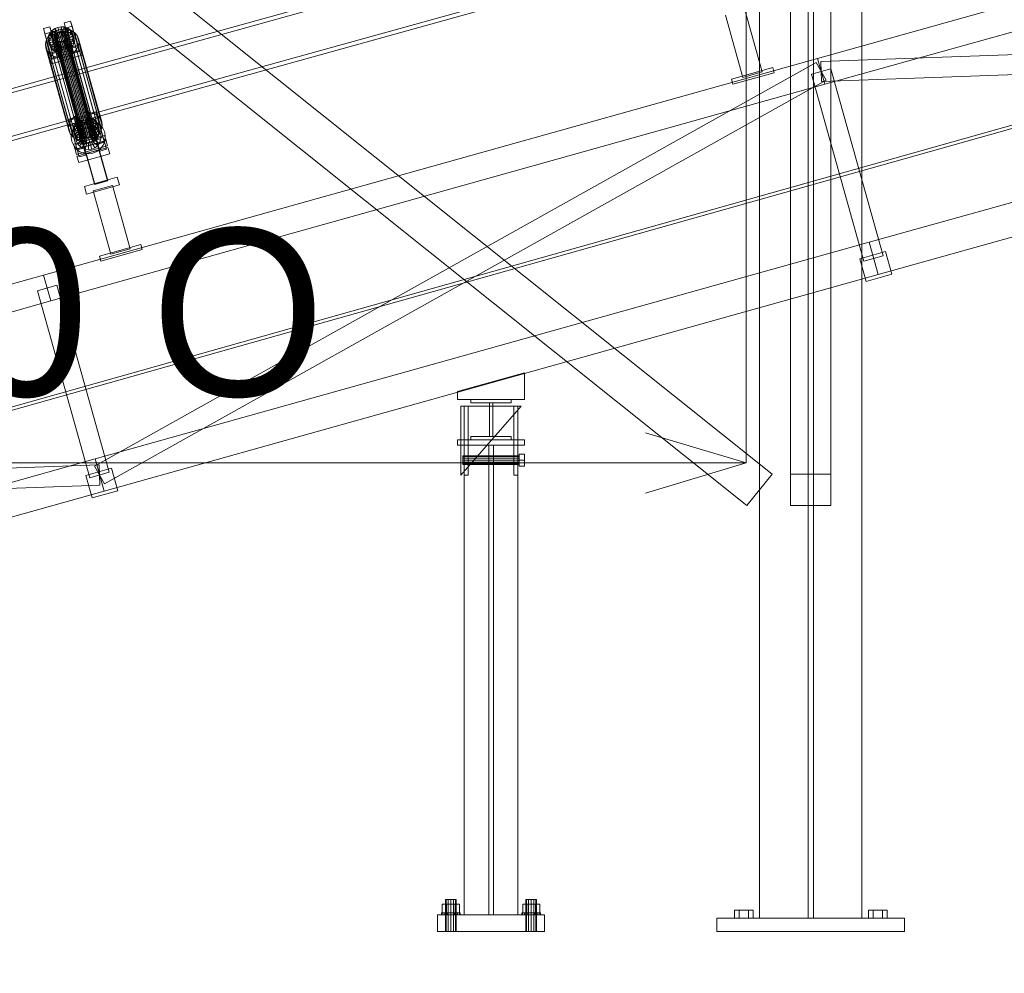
# Model space of a CAD drawing. Header units: millimetres. Extents: x -1970 to 61924, y -58230 to 6847.
# Tile 444 of 656: x 3715 to 5185, y -62 to 1362. Entities that reach past the tile are written whole.
import ezdxf

# ---------------------------------------------------------------- set-up
doc = ezdxf.new("R2010")
doc.units = ezdxf.units.MM
for name, color, linetype, lineweight in [('COTAS_O', 1, 'Continuous', 0), ('COTAS_P', 1, 'Continuous', 0), ('lateral_C01', 7, 'Continuous', 0), ('lateral_tolva', 7, 'Continuous', 0)]:
    doc.layers.add(name, color=color, linetype=linetype, lineweight=lineweight)
doc.dimstyles.new('R19_100', dxfattribs={"dimtxt": 250, "dimasz": 150, "dimexe": 150, "dimexo": 80, "dimgap": 100, "dimtad": 1, "dimtih": 1, "dimtoh": 1, "dimdsep": 46, "dimcen": 0.09, "dimadec": 0, "dimazin": 0, "dimtfac": 1, "dimtdec": 4, "dimtofl": 0, "dimtmove": 0, "dimatfit": 3, "dimfxl": 1, "dimtolj": 1, "dimtzin": 0, "dimarcsym": 0})

# ---------------------------------------------------------------- blocks, each defined once
blk = doc.blocks.new('DIM_R26_1')
at = {"layer": 'COTAS_P'}
for p, q in [((807.3, 1106.7), (9950.7, 3666.7)), ((9950.7, 3666.7), (9794.1, 3669.6)), ((9950.7, 3666.7), (9818.4, 3582.9)), ((10193.4, 2800), (9950.7, 3666.7)), ((807.3, 1106.7), (939.7, 1190.4)), ((1050, 240), (807.3, 1106.7)), ((807.3, 1106.7), (963.9, 1103.8))]:
    blk.add_line(p, q, dxfattribs=at)
blk.add_text('9495 P', height=250, rotation=15.6414, dxfattribs=at).set_placement((5352.1, 2483))
blk = doc.blocks.new('DIM_R26_17')
at = {"layer": 'COTAS_O'}
for p, q in [((1349.2, 1600), (1349.2, 700)), ((4799.2, 1600), (4799.2, 700)), ((1349.2, 700), (1499.2, 745)), ((4799.2, 700), (4649.2, 745)), ((1349.2, 700), (4799.2, 700)), ((1349.2, 700), (1499.2, 655)), ((4799.2, 700), (4649.2, 655))]:
    blk.add_line(p, q, dxfattribs=at)
blk.add_text('3450 O', height=250, dxfattribs=at).set_placement((3074.2, 800))
blk = doc.blocks.new('DIM_R26_28')
at = {"layer": 'COTAS_P'}
for p, q in [((-850, 0), (-850, -2500)), ((61924.1, 0), (61924.1, -2500)), ((-850, -2500), (-700, -2455)), ((61924.1, -2500), (61774.1, -2455)), ((-850, -2500), (61924.1, -2500)), ((-850, -2500), (-700, -2545)), ((61924.1, -2500), (61774.1, -2545))]:
    blk.add_line(p, q, dxfattribs=at)
blk.add_text('62774.13 P', height=250, dxfattribs=at).set_placement((30537.1, -2400))

msp = doc.modelspace()

# ---------------------------------------------------------------- linework, layer by layer
at = {"layer": 'lateral_C01'}
for p, q in [((1103.221, 51.156), (10242.208, 2626.749)), ((1104.577, 46.344), (10243.564, 2621.936)), ((4905.916, 1304.018), (6061.478, 1627.557)), ((4916.701, 1265.499), (6072.263, 1589.038)), ((4734.419, 1546.12), (3790.259, 1283.507)), ((3791.867, 1277.726), (4736.026, 1540.34)), ((3808.703, 1217.195), (4752.863, 1479.808)), ((4754.471, 1474.028), (3810.311, 1211.415)), ((4768.336, 1368.872), (4794.366, 1275.901)), ((4823.255, 1283.989), (4797.225, 1376.96)), ((3781.114, 1357.254), (3790.744, 1359.95)), ((3783.266, 1349.518), (3781.114, 1357.254)), ((3781.114, 1357.254), (3791.747, 1319.4)), ((3790.744, 1359.95), (3792.896, 1352.214)), ((3801.377, 1322.096), (3790.744, 1359.95)), ((4982.757, 1029.572), (6138.318, 1353.111)), ((3750.3, 1348.627), (3759.929, 1351.323)), ((3752.451, 1340.89), (3750.3, 1348.627)), ((3750.3, 1348.627), (3760.932, 1310.772)), ((3762.081, 1343.586), (3752.451, 1340.89)), ((3763.084, 1303.036), (3752.451, 1340.89)), ((3756.956, 1336.078), (3761.127, 1340.679)), ((3757.008, 1334.527), (3757.821, 1338.653)), ((3757.821, 1338.653), (3759.857, 1342.57)), ((3767.268, 1337.045), (3757.821, 1338.653)), ((3757.821, 1338.653), (3759.665, 1332.022)), ((3759.857, 1342.57), (3762.977, 1346.013)), ((3768.232, 1338.9), (3759.857, 1342.57)), ((3759.857, 1342.57), (3761.701, 1335.939)), ((3759.929, 1351.323), (3762.081, 1343.586)), ((3770.562, 1313.468), (3759.929, 1351.323)), ((3761.127, 1340.679), (3766.464, 1344.332)), ((3761.127, 1340.679), (3795.71, 1216.345)), ((3764.822, 1339.381), (3761.701, 1335.939)), ((3762.081, 1343.586), (3772.714, 1305.732)), ((3762.977, 1346.013), (3766.97, 1348.745)), ((3769.711, 1340.531), (3762.977, 1346.013)), ((3762.977, 1346.013), (3764.822, 1339.381)), ((3768.814, 1342.114), (3764.822, 1339.381)), ((3764.822, 1339.381), (3771.555, 1333.9)), ((3766.464, 1344.332), (3772.603, 1346.787)), ((3766.464, 1344.332), (3801.047, 1219.997)), ((3766.576, 1336.196), (3766.961, 1338.15)), ((3766.961, 1338.15), (3767.925, 1340.006)), ((3766.961, 1338.15), (3807.077, 1193.922)), ((3766.97, 1348.745), (3771.562, 1350.581)), ((3771.602, 1341.825), (3766.97, 1348.745)), ((3766.97, 1348.745), (3768.814, 1342.114)), ((3768.232, 1338.9), (3767.268, 1337.045)), ((3767.925, 1340.006), (3769.403, 1341.636)), ((3767.925, 1340.006), (3808.041, 1195.777)), ((3769.711, 1340.531), (3768.232, 1338.9)), ((3770.077, 1332.269), (3768.232, 1338.9)), ((3773.406, 1343.95), (3768.814, 1342.114)), ((3768.814, 1342.114), (3773.446, 1335.194)), ((3769.403, 1341.636), (3771.294, 1342.93)), ((3769.403, 1341.636), (3809.519, 1197.408)), ((3771.602, 1341.825), (3769.711, 1340.531)), ((3771.555, 1333.9), (3769.711, 1340.531)), ((3771.294, 1342.93), (3773.469, 1343.8)), ((3771.294, 1342.93), (3811.411, 1198.702)), ((3771.562, 1350.581), (3776.44, 1351.397)), ((3773.777, 1342.695), (3771.562, 1350.581)), ((3771.562, 1350.581), (3773.406, 1343.95)), ((3773.777, 1342.695), (3771.602, 1341.825)), ((3773.446, 1335.194), (3771.602, 1341.825)), ((3772.603, 1346.787), (3779.125, 1347.877)), ((3772.603, 1346.787), (3807.186, 1222.452)), ((3778.285, 1344.766), (3773.406, 1343.95)), ((3773.406, 1343.95), (3775.621, 1336.064)), ((3773.469, 1343.8), (3775.78, 1344.186)), ((3773.469, 1343.8), (3813.586, 1199.572)), ((3776.088, 1343.081), (3773.777, 1342.695)), ((3775.621, 1336.064), (3773.777, 1342.695)), ((3775.78, 1344.186), (3778.07, 1344.063)), ((3775.78, 1344.186), (3815.897, 1199.958)), ((3776.088, 1343.081), (3776.44, 1351.397)), ((3778.377, 1342.957), (3776.088, 1343.081)), ((3777.932, 1336.45), (3776.088, 1343.081)), ((3776.44, 1351.397), (3781.274, 1351.135)), ((3776.44, 1351.397), (3778.285, 1344.766)), ((3778.285, 1344.766), (3777.932, 1336.45)), ((3778.07, 1344.063), (3780.182, 1343.437)), ((3778.07, 1344.063), (3818.186, 1199.834)), ((3783.118, 1344.504), (3778.285, 1344.766)), ((3778.377, 1342.957), (3781.274, 1351.135)), ((3780.489, 1342.332), (3778.377, 1342.957)), ((3780.222, 1336.326), (3778.377, 1342.957)), ((3779.125, 1347.877), (3785.587, 1347.528)), ((3779.125, 1347.877), (3813.708, 1223.542)), ((3780.182, 1343.437), (3781.972, 1342.353)), ((3780.182, 1343.437), (3820.298, 1199.209)), ((3783.118, 1344.504), (3780.222, 1336.326)), ((3780.489, 1342.332), (3785.732, 1349.815)), ((3782.279, 1341.248), (3780.489, 1342.332)), ((3782.333, 1335.701), (3780.489, 1342.332)), ((3781.274, 1351.135), (3785.732, 1349.815)), ((3781.274, 1351.135), (3783.118, 1344.504)), ((3781.972, 1342.353), (3783.318, 1340.883)), ((3781.972, 1342.353), (3822.088, 1198.125)), ((3782.279, 1341.248), (3789.511, 1347.526)), ((3783.626, 1339.778), (3782.279, 1341.248)), ((3784.124, 1334.617), (3782.279, 1341.248)), ((3787.576, 1343.184), (3782.333, 1335.701)), ((3787.576, 1343.184), (3783.118, 1344.504)), ((3792.896, 1352.214), (3783.266, 1349.518)), ((3793.899, 1311.664), (3783.266, 1349.518)), ((3783.318, 1340.883), (3784.13, 1339.129)), ((3783.318, 1340.883), (3823.435, 1196.655)), ((3783.626, 1339.778), (3792.354, 1344.424)), ((3784.437, 1338.024), (3783.626, 1339.778)), ((3785.47, 1333.147), (3783.626, 1339.778)), ((3791.356, 1340.895), (3784.124, 1334.617)), ((3784.13, 1339.129), (3784.35, 1337.209)), ((3824.246, 1194.901), (3784.13, 1339.129)), ((3794.067, 1340.72), (3784.437, 1338.024)), ((3784.437, 1338.024), (3786.282, 1331.393)), ((3784.658, 1336.104), (3784.437, 1338.024)), ((3794.198, 1337.793), (3785.47, 1333.147)), ((3785.587, 1347.528), (3791.547, 1345.763)), ((3785.587, 1347.528), (3820.17, 1223.193)), ((3785.732, 1349.815), (3789.511, 1347.526)), ((3785.732, 1349.815), (3787.576, 1343.184)), ((3791.356, 1340.895), (3787.576, 1343.184)), ((3789.511, 1347.526), (3792.354, 1344.424)), ((3789.511, 1347.526), (3791.356, 1340.895)), ((3794.198, 1337.793), (3791.356, 1340.895)), ((3791.547, 1345.763), (3796.599, 1342.702)), ((3791.547, 1345.763), (3826.13, 1221.428)), ((3792.354, 1344.424), (3794.067, 1340.72)), ((3792.354, 1344.424), (3794.198, 1337.793)), ((3792.896, 1352.214), (3803.529, 1314.36)), ((3795.911, 1334.089), (3794.067, 1340.72)), ((3794.067, 1340.72), (3794.533, 1336.667)), ((3795.911, 1334.089), (3794.198, 1337.793)), ((3796.599, 1342.702), (3800.399, 1338.555)), ((3796.599, 1342.702), (3831.182, 1218.367)), ((3800.399, 1338.555), (3802.689, 1333.604)), ((3800.399, 1338.555), (3834.982, 1214.22)), ((4910.771, 1299.749), (6144.521, 1344.027)), ((3753.147, 1325.325), (3754.234, 1330.841)), ((3753.77, 1319.908), (3753.147, 1325.325)), ((3753.147, 1325.325), (3787.731, 1200.991)), ((3754.234, 1330.841), (3756.956, 1336.078)), ((3754.234, 1330.841), (3788.817, 1206.506)), ((3756.956, 1336.078), (3791.539, 1211.743)), ((3766.883, 1335.091), (3757.008, 1334.527)), ((3757.008, 1334.527), (3758.853, 1327.896)), ((3757.474, 1330.475), (3757.008, 1334.527)), ((3767.104, 1333.171), (3757.474, 1330.475)), ((3757.474, 1330.475), (3759.318, 1323.844)), ((3759.187, 1326.771), (3757.474, 1330.475)), ((3757.6, 1311.541), (3803.823, 1324.482)), ((3759.665, 1332.022), (3758.853, 1327.896)), ((3758.853, 1327.896), (3768.727, 1328.459)), ((3758.853, 1327.896), (3759.318, 1323.844)), ((3767.915, 1331.417), (3759.187, 1326.771)), ((3759.187, 1326.771), (3761.031, 1320.14)), ((3762.03, 1323.669), (3759.187, 1326.771)), ((3759.318, 1323.844), (3768.948, 1326.54)), ((3759.318, 1323.844), (3761.031, 1320.14)), ((3761.701, 1335.939), (3759.665, 1332.022)), ((3759.665, 1332.022), (3769.112, 1330.414)), ((3761.031, 1320.14), (3769.759, 1324.785)), ((3761.701, 1335.939), (3770.077, 1332.269)), ((3769.262, 1329.947), (3762.03, 1323.669)), ((3762.03, 1323.669), (3763.874, 1317.038)), ((3765.809, 1321.38), (3762.03, 1323.669)), ((3763.874, 1317.038), (3771.106, 1323.316)), ((3771.052, 1328.863), (3765.809, 1321.38)), ((3766.796, 1334.276), (3766.576, 1336.196)), ((3766.576, 1336.196), (3806.692, 1191.967)), ((3767.608, 1332.522), (3766.796, 1334.276)), ((3766.796, 1334.276), (3806.913, 1190.048)), ((3767.268, 1337.045), (3766.883, 1335.091)), ((3768.727, 1328.459), (3766.883, 1335.091)), ((3766.883, 1335.091), (3767.104, 1333.171)), ((3768.948, 1326.54), (3767.104, 1333.171)), ((3767.104, 1333.171), (3767.915, 1331.417)), ((3769.112, 1330.414), (3767.268, 1337.045)), ((3768.954, 1331.052), (3767.608, 1332.522)), ((3767.608, 1332.522), (3807.724, 1188.293)), ((3769.759, 1324.785), (3767.915, 1331.417)), ((3767.915, 1331.417), (3769.262, 1329.947)), ((3768.727, 1328.459), (3769.112, 1330.414)), ((3768.948, 1326.54), (3768.727, 1328.459)), ((3769.759, 1324.785), (3768.948, 1326.54)), ((3770.744, 1329.968), (3768.954, 1331.052)), ((3768.954, 1331.052), (3809.071, 1186.824)), ((3769.112, 1330.414), (3770.077, 1332.269)), ((3771.106, 1323.316), (3769.262, 1329.947)), ((3769.262, 1329.947), (3771.052, 1328.863)), ((3771.106, 1323.316), (3769.759, 1324.785)), ((3770.077, 1332.269), (3771.555, 1333.9)), ((3773.164, 1328.237), (3770.267, 1320.06)), ((3772.856, 1329.343), (3770.744, 1329.968)), ((3770.744, 1329.968), (3810.861, 1185.74)), ((3772.896, 1322.232), (3771.052, 1328.863)), ((3771.052, 1328.863), (3773.164, 1328.237)), ((3772.896, 1322.232), (3771.106, 1323.316)), ((3771.555, 1333.9), (3773.446, 1335.194)), ((3775.146, 1329.219), (3772.856, 1329.343)), ((3772.856, 1329.343), (3812.973, 1185.114)), ((3775.008, 1321.606), (3773.164, 1328.237)), ((3773.164, 1328.237), (3775.453, 1328.114)), ((3773.446, 1335.194), (3775.621, 1336.064)), ((3775.453, 1328.114), (3775.1, 1319.798)), ((3777.457, 1329.605), (3775.146, 1329.219)), ((3775.146, 1329.219), (3815.262, 1184.99)), ((3775.453, 1328.114), (3777.764, 1328.5)), ((3777.297, 1321.482), (3775.453, 1328.114)), ((3775.621, 1336.064), (3777.932, 1336.45)), ((3779.632, 1330.475), (3777.457, 1329.605)), ((3777.457, 1329.605), (3817.573, 1185.377)), ((3777.764, 1328.5), (3779.939, 1329.37)), ((3777.764, 1328.5), (3779.979, 1320.613)), ((3779.608, 1321.869), (3777.764, 1328.5)), ((3777.932, 1336.45), (3780.222, 1336.326)), ((3781.523, 1331.769), (3779.632, 1330.475)), ((3779.632, 1330.475), (3819.748, 1186.246)), ((3779.939, 1329.37), (3781.83, 1330.664)), ((3779.939, 1329.37), (3784.571, 1322.45)), ((3781.784, 1322.738), (3779.939, 1329.37)), ((3780.222, 1336.326), (3782.333, 1335.701)), ((3783.001, 1333.4), (3781.523, 1331.769)), ((3781.523, 1331.769), (3821.639, 1187.541)), ((3783.675, 1324.033), (3781.784, 1322.738)), ((3781.83, 1330.664), (3783.308, 1332.294)), ((3781.83, 1330.664), (3788.564, 1325.182)), ((3783.675, 1324.033), (3781.83, 1330.664)), ((3782.333, 1335.701), (3784.124, 1334.617)), ((3783.965, 1335.255), (3783.001, 1333.4)), ((3783.001, 1333.4), (3823.117, 1189.171)), ((3783.308, 1332.294), (3784.273, 1334.15)), ((3783.308, 1332.294), (3791.684, 1328.624)), ((3785.153, 1325.663), (3783.308, 1332.294)), ((3785.153, 1325.663), (3783.675, 1324.033)), ((3790.408, 1318.551), (3783.675, 1324.033)), ((3784.35, 1337.209), (3783.965, 1335.255)), ((3783.965, 1335.255), (3824.082, 1191.027)), ((3784.124, 1334.617), (3785.47, 1333.147)), ((3784.273, 1334.15), (3784.658, 1336.104)), ((3784.273, 1334.15), (3793.72, 1332.542)), ((3786.117, 1327.519), (3784.273, 1334.15)), ((3784.35, 1337.209), (3824.467, 1192.981)), ((3788.564, 1325.182), (3784.571, 1322.45)), ((3784.658, 1336.104), (3794.533, 1336.667)), ((3786.502, 1329.473), (3784.658, 1336.104)), ((3786.117, 1327.519), (3785.153, 1325.663)), ((3793.528, 1321.993), (3785.153, 1325.663)), ((3785.47, 1333.147), (3786.282, 1331.393)), ((3786.502, 1329.473), (3786.117, 1327.519)), ((3795.564, 1325.911), (3786.117, 1327.519)), ((3786.282, 1331.393), (3795.911, 1334.089)), ((3786.282, 1331.393), (3786.502, 1329.473)), ((3796.377, 1330.036), (3786.502, 1329.473)), ((3791.684, 1328.624), (3788.564, 1325.182)), ((3788.564, 1325.182), (3790.408, 1318.551)), ((3793.72, 1332.542), (3791.684, 1328.624)), ((3791.684, 1328.624), (3793.528, 1321.993)), ((3793.528, 1321.993), (3795.564, 1325.911)), ((3794.533, 1336.667), (3793.72, 1332.542)), ((3793.72, 1332.542), (3795.564, 1325.911)), ((3794.533, 1336.667), (3796.377, 1330.036)), ((3795.564, 1325.911), (3796.377, 1330.036)), ((3796.377, 1330.036), (3795.911, 1334.089)), ((3803.312, 1328.186), (3802.225, 1322.671)), ((3802.689, 1333.604), (3803.312, 1328.186)), ((3837.272, 1209.269), (3802.689, 1333.604)), ((3803.312, 1328.186), (3837.895, 1203.851)), ((3803.823, 1324.482), (3805.975, 1316.746)), ((3806.038, 1316.596), (3803.823, 1324.482)), ((3756.06, 1314.956), (3753.77, 1319.908)), ((3753.77, 1319.908), (3788.353, 1195.573)), ((3759.86, 1310.809), (3756.06, 1314.956)), ((3756.06, 1314.956), (3790.643, 1190.622)), ((3759.752, 1303.804), (3757.6, 1311.541)), ((3757.6, 1311.541), (3759.816, 1303.654)), ((3805.975, 1316.746), (3759.752, 1303.804)), ((3806.038, 1316.596), (3759.816, 1303.654)), ((3764.913, 1307.749), (3759.86, 1310.809)), ((3759.86, 1310.809), (3794.444, 1186.475)), ((3770.562, 1313.468), (3760.932, 1310.772)), ((3760.932, 1310.772), (3763.084, 1303.036)), ((3761.031, 1320.14), (3763.874, 1317.038)), ((3761.967, 1295.918), (3808.19, 1308.859)), ((3763.874, 1317.038), (3767.653, 1314.749)), ((3765.809, 1321.38), (3767.653, 1314.749)), ((3770.267, 1320.06), (3765.809, 1321.38)), ((3767.653, 1314.749), (3772.896, 1322.232)), ((3767.653, 1314.749), (3772.112, 1313.428)), ((3770.267, 1320.06), (3772.112, 1313.428)), ((3775.1, 1319.798), (3770.267, 1320.06)), ((3772.714, 1305.732), (3770.562, 1313.468)), ((3772.112, 1313.428), (3775.008, 1321.606)), ((3772.112, 1313.428), (3776.945, 1313.167)), ((3772.124, 1311.57), (3791.383, 1316.962)), ((3772.192, 1311.324), (3772.124, 1311.57)), ((3826.755, 1116.459), (3772.124, 1311.57)), ((3791.451, 1316.717), (3772.192, 1311.324)), ((3826.824, 1116.214), (3772.192, 1311.324)), ((3775.008, 1321.606), (3772.896, 1322.232)), ((3777.297, 1321.482), (3775.008, 1321.606)), ((3779.979, 1320.613), (3775.1, 1319.798)), ((3775.1, 1319.798), (3776.945, 1313.167)), ((3776.945, 1313.167), (3777.297, 1321.482)), ((3776.945, 1313.167), (3781.824, 1313.982)), ((3779.608, 1321.869), (3777.297, 1321.482)), ((3781.784, 1322.738), (3779.608, 1321.869)), ((3781.824, 1313.982), (3779.608, 1321.869)), ((3784.571, 1322.45), (3779.979, 1320.613)), ((3779.979, 1320.613), (3781.824, 1313.982)), ((3786.416, 1315.819), (3781.784, 1322.738)), ((3781.824, 1313.982), (3786.416, 1315.819)), ((3789.995, 1309.18), (3783.856, 1306.725)), ((3784.571, 1322.45), (3786.416, 1315.819)), ((3786.416, 1315.819), (3790.408, 1318.551)), ((3795.332, 1312.832), (3789.995, 1309.18)), ((3789.995, 1309.18), (3824.578, 1184.845)), ((3790.408, 1318.551), (3793.528, 1321.993)), ((3791.383, 1316.962), (3791.451, 1316.717)), ((3846.014, 1121.852), (3791.383, 1316.962)), ((3791.451, 1316.717), (3846.083, 1121.606)), ((3801.377, 1322.096), (3791.747, 1319.4)), ((3791.747, 1319.4), (3793.899, 1311.664)), ((3793.899, 1311.664), (3803.529, 1314.36)), ((3799.504, 1317.434), (3795.332, 1312.832)), ((3795.332, 1312.832), (3829.915, 1188.498)), ((3802.225, 1322.671), (3799.504, 1317.434)), ((3799.504, 1317.434), (3834.087, 1193.099)), ((3803.529, 1314.36), (3801.377, 1322.096)), ((3802.225, 1322.671), (3836.808, 1198.336)), ((3805.975, 1316.746), (3808.19, 1308.859)), ((3808.19, 1308.859), (3806.038, 1316.596)), ((4911.847, 1269.768), (6145.597, 1314.046)), ((3750.355, 980.479), (4905.916, 1304.018)), ((3761.967, 1295.918), (3759.752, 1303.804)), ((3759.816, 1303.654), (3761.967, 1295.918)), ((3763.084, 1303.036), (3772.714, 1305.732)), ((3770.873, 1305.984), (3764.913, 1307.749)), ((3764.913, 1307.749), (3799.496, 1183.414)), ((3777.334, 1305.635), (3770.873, 1305.984)), ((3770.873, 1305.984), (3805.456, 1181.649)), ((3783.856, 1306.725), (3777.334, 1305.635)), ((3777.334, 1305.635), (3811.917, 1181.3)), ((3783.856, 1306.725), (3818.439, 1182.39)), ((3826.611, 695.049), (4903.985, 1297.849)), ((4903.985, 1297.849), (4918.633, 1271.668)), ((4905.916, 1304.018), (4916.701, 1265.499)), ((4910.771, 1299.749), (4911.847, 1269.768)), ((4996.238, 981.424), (6151.799, 1304.962)), ((3790.259, 1283.507), (2846.1, 1020.894)), ((3808.703, 1217.195), (3790.259, 1283.507)), ((3790.259, 1283.507), (3791.867, 1277.726)), ((4777.457, 1273.243), (4839.086, 1290.499)), ((4779.613, 1265.54), (4841.243, 1282.795)), ((4794.366, 1275.901), (4823.255, 1283.989)), ((4841.243, 1282.795), (4839.086, 1290.499)), ((4925.753, 1288.803), (4896.864, 1280.714)), ((4975.053, 1001.454), (4896.864, 1280.714)), ((4925.753, 1288.803), (5003.942, 1009.542)), ((2847.707, 1015.113), (3791.867, 1277.726)), ((3761.139, 941.96), (4916.701, 1265.499)), ((3791.867, 1277.726), (3810.311, 1211.415)), ((3841.26, 668.869), (4918.633, 1271.668)), ((4777.457, 1273.243), (4779.613, 1265.54)), ((3807.186, 1222.452), (3801.047, 1219.997)), ((3813.708, 1223.542), (3807.186, 1222.452)), ((3820.17, 1223.193), (3813.708, 1223.542)), ((3818.772, 1221.868), (3828.401, 1224.564)), ((3820.923, 1214.131), (3818.772, 1221.868)), ((3818.772, 1221.868), (3829.404, 1184.013)), ((3826.13, 1221.428), (3820.17, 1223.193)), ((3831.182, 1218.367), (3826.13, 1221.428)), ((3828.401, 1224.564), (3830.553, 1216.827)), ((3839.034, 1186.709), (3828.401, 1224.564)), ((2864.544, 954.582), (3808.703, 1217.195)), ((3810.311, 1211.415), (2866.152, 948.801)), ((3788.817, 1206.506), (3787.731, 1200.991)), ((3787.957, 1213.24), (3797.586, 1215.936)), ((3790.108, 1205.504), (3787.957, 1213.24)), ((3787.957, 1213.24), (3798.589, 1175.386)), ((3791.539, 1211.743), (3788.817, 1206.506)), ((3799.738, 1208.2), (3790.108, 1205.504)), ((3800.741, 1167.649), (3790.108, 1205.504)), ((3790.736, 1203.442), (3800.366, 1206.138)), ((3795.71, 1216.345), (3791.539, 1211.743)), ((3795.478, 1203.266), (3797.514, 1207.184)), ((3801.047, 1219.997), (3795.71, 1216.345)), ((3797.514, 1207.184), (3800.634, 1210.626)), ((3805.89, 1203.514), (3797.514, 1207.184)), ((3797.514, 1207.184), (3799.358, 1200.553)), ((3797.586, 1215.936), (3799.738, 1208.2)), ((3808.219, 1178.082), (3797.586, 1215.936)), ((3798.999, 1204.714), (3804.214, 1208.809)), ((3799.738, 1208.2), (3810.371, 1170.345)), ((3813.307, 1159.915), (3800.366, 1206.138)), ((3800.634, 1210.626), (3804.627, 1213.358)), ((3807.368, 1205.144), (3800.634, 1210.626)), ((3800.634, 1210.626), (3802.479, 1203.995)), ((3806.471, 1206.727), (3802.479, 1203.995)), ((3804.214, 1208.809), (3810.311, 1211.415)), ((3804.627, 1213.358), (3809.219, 1215.195)), ((3809.259, 1206.439), (3804.627, 1213.358)), ((3804.627, 1213.358), (3806.471, 1206.727)), ((3811.063, 1208.564), (3806.471, 1206.727)), ((3806.471, 1206.727), (3811.103, 1199.807)), ((3809.259, 1206.439), (3807.368, 1205.144)), ((3809.219, 1215.195), (3814.098, 1216.01)), ((3811.434, 1207.308), (3809.219, 1215.195)), ((3809.219, 1215.195), (3811.063, 1208.564)), ((3811.434, 1207.308), (3809.259, 1206.439)), ((3811.103, 1199.807), (3809.259, 1206.439)), ((3810.311, 1211.415), (3816.875, 1212.354)), ((3815.942, 1209.379), (3811.063, 1208.564)), ((3811.063, 1208.564), (3813.278, 1200.677)), ((3813.745, 1207.695), (3811.434, 1207.308)), ((3813.278, 1200.677), (3811.434, 1207.308)), ((3812.037, 1205.252), (3816.947, 1205.954)), ((3813.745, 1207.695), (3814.098, 1216.01)), ((3816.034, 1207.571), (3813.745, 1207.695)), ((3815.589, 1201.063), (3813.745, 1207.695)), ((3814.098, 1216.01), (3818.931, 1215.749)), ((3814.098, 1216.01), (3815.942, 1209.379)), ((3815.942, 1209.379), (3815.589, 1201.063)), ((3820.775, 1209.117), (3815.942, 1209.379)), ((3816.034, 1207.571), (3818.931, 1215.749)), ((3818.146, 1206.945), (3816.034, 1207.571)), ((3817.879, 1200.94), (3816.034, 1207.571)), ((3816.875, 1212.354), (3823.458, 1211.562)), ((3817.059, 1195.955), (3816.947, 1205.954)), ((3816.947, 1205.954), (3821.871, 1205.362)), ((3820.775, 1209.117), (3817.879, 1200.94)), ((3818.146, 1206.945), (3823.389, 1214.428)), ((3819.936, 1205.861), (3818.146, 1206.945)), ((3819.991, 1200.314), (3818.146, 1206.945)), ((3818.931, 1215.749), (3823.389, 1214.428)), ((3818.931, 1215.749), (3820.775, 1209.117)), ((3819.391, 1195.674), (3821.871, 1205.362)), ((3819.936, 1205.861), (3827.168, 1212.139)), ((3821.283, 1204.392), (3819.936, 1205.861)), ((3821.781, 1199.23), (3819.936, 1205.861)), ((3825.233, 1207.797), (3819.991, 1200.314)), ((3825.233, 1207.797), (3820.775, 1209.117)), ((3830.553, 1216.827), (3820.923, 1214.131)), ((3831.556, 1176.277), (3820.923, 1214.131)), ((3821.283, 1204.392), (3830.011, 1209.037)), ((3821.551, 1212.069), (3831.181, 1214.765)), ((3821.551, 1212.069), (3834.493, 1165.847)), ((3829.013, 1205.508), (3821.781, 1199.23)), ((3821.871, 1205.362), (3826.475, 1203.515)), ((3823.389, 1214.428), (3827.168, 1212.139)), ((3823.389, 1214.428), (3825.233, 1207.797)), ((3823.458, 1211.562), (3829.612, 1209.093)), ((3829.013, 1205.508), (3825.233, 1207.797)), ((3827.168, 1212.139), (3830.011, 1209.037)), ((3827.168, 1212.139), (3829.013, 1205.508)), ((3831.856, 1202.406), (3829.013, 1205.508)), ((3829.612, 1209.093), (3834.918, 1205.116)), ((3830.011, 1209.037), (3831.724, 1205.333)), ((3830.011, 1209.037), (3831.856, 1202.406)), ((3830.553, 1216.827), (3841.186, 1178.973)), ((3844.122, 1168.543), (3831.181, 1214.765)), ((3834.982, 1214.22), (3831.182, 1218.367)), ((3837.272, 1209.269), (3834.982, 1214.22)), ((3837.895, 1203.851), (3837.272, 1209.269)), ((3787.731, 1200.991), (3788.353, 1195.573)), ((3788.353, 1195.573), (3790.643, 1190.622)), ((3790.736, 1203.442), (3803.678, 1157.219)), ((3791.761, 1186.671), (3792.553, 1193.254)), ((3792.553, 1193.254), (3795.022, 1199.408)), ((3794.665, 1199.141), (3795.478, 1203.266)), ((3804.54, 1199.704), (3794.665, 1199.141)), ((3794.665, 1199.141), (3796.51, 1192.51)), ((3795.131, 1195.088), (3794.665, 1199.141)), ((3795.022, 1199.408), (3798.999, 1204.714)), ((3804.761, 1197.784), (3795.131, 1195.088)), ((3795.131, 1195.088), (3796.976, 1188.457)), ((3796.844, 1191.384), (3795.131, 1195.088)), ((3804.925, 1201.658), (3795.478, 1203.266)), ((3795.478, 1203.266), (3797.322, 1196.635)), ((3797.322, 1196.635), (3796.51, 1192.51)), ((3796.51, 1192.51), (3806.385, 1193.073)), ((3796.51, 1192.51), (3796.976, 1188.457)), ((3805.572, 1196.03), (3796.844, 1191.384)), ((3796.844, 1191.384), (3798.688, 1184.753)), ((3799.687, 1188.282), (3796.844, 1191.384)), ((3796.976, 1188.457), (3806.605, 1191.153)), ((3799.358, 1200.553), (3797.322, 1196.635)), ((3797.322, 1196.635), (3806.77, 1195.027)), ((3798.161, 1186.742), (3798.753, 1191.667)), ((3798.753, 1191.667), (3800.6, 1196.27)), ((3808.441, 1189.187), (3798.753, 1191.667)), ((3802.479, 1203.995), (3799.358, 1200.553)), ((3799.358, 1200.553), (3807.734, 1196.883)), ((3806.919, 1194.56), (3799.687, 1188.282)), ((3800.6, 1196.27), (3803.575, 1200.239)), ((3809.315, 1191.368), (3800.6, 1196.27)), ((3802.479, 1203.995), (3809.212, 1198.513)), ((3808.709, 1193.476), (3803.466, 1185.993)), ((3803.575, 1200.239), (3807.476, 1203.302)), ((3810.725, 1193.248), (3803.575, 1200.239)), ((3804.925, 1201.658), (3804.54, 1199.704)), ((3806.385, 1193.073), (3804.54, 1199.704)), ((3804.54, 1199.704), (3804.761, 1197.784)), ((3806.605, 1191.153), (3804.761, 1197.784)), ((3804.761, 1197.784), (3805.572, 1196.03)), ((3805.89, 1203.514), (3804.925, 1201.658)), ((3806.77, 1195.027), (3804.925, 1201.658)), ((3807.417, 1189.399), (3805.572, 1196.03)), ((3805.572, 1196.03), (3806.919, 1194.56)), ((3807.368, 1205.144), (3805.89, 1203.514)), ((3807.734, 1196.883), (3805.89, 1203.514)), ((3806.385, 1193.073), (3806.77, 1195.027)), ((3806.605, 1191.153), (3806.385, 1193.073)), ((3807.417, 1189.399), (3806.605, 1191.153)), ((3807.077, 1193.922), (3806.692, 1191.967)), ((3806.692, 1191.967), (3806.913, 1190.048)), ((3806.77, 1195.027), (3807.734, 1196.883)), ((3808.763, 1187.929), (3806.919, 1194.56)), ((3806.919, 1194.56), (3808.709, 1193.476)), ((3808.041, 1195.777), (3807.077, 1193.922)), ((3809.212, 1198.513), (3807.368, 1205.144)), ((3807.476, 1203.302), (3812.037, 1205.252)), ((3812.573, 1194.699), (3807.476, 1203.302)), ((3807.734, 1196.883), (3809.212, 1198.513)), ((3810.821, 1192.851), (3807.924, 1184.673)), ((3809.519, 1197.408), (3808.041, 1195.777)), ((3808.441, 1189.187), (3809.315, 1191.368)), ((3810.553, 1186.845), (3808.709, 1193.476)), ((3808.709, 1193.476), (3810.821, 1192.851)), ((3809.212, 1198.513), (3811.103, 1199.807)), ((3809.315, 1191.368), (3810.725, 1193.248)), ((3811.411, 1198.702), (3809.519, 1197.408)), ((3810.725, 1193.248), (3812.573, 1194.699)), ((3812.665, 1186.219), (3810.821, 1192.851)), ((3810.821, 1192.851), (3813.11, 1192.727)), ((3811.103, 1199.807), (3813.278, 1200.677)), ((3813.586, 1199.572), (3811.411, 1198.702)), ((3814.733, 1195.622), (3812.037, 1205.252)), ((3812.573, 1194.699), (3814.733, 1195.622)), ((3813.11, 1192.727), (3812.757, 1184.411)), ((3813.11, 1192.727), (3815.421, 1193.113)), ((3814.955, 1186.096), (3813.11, 1192.727)), ((3813.278, 1200.677), (3815.589, 1201.063)), ((3815.897, 1199.958), (3813.586, 1199.572)), ((3814.733, 1195.622), (3817.059, 1195.955)), ((3815.421, 1193.113), (3817.596, 1193.983)), ((3815.421, 1193.113), (3817.636, 1185.227)), ((3817.266, 1186.482), (3815.421, 1193.113)), ((3815.589, 1201.063), (3817.879, 1200.94)), ((3818.186, 1199.834), (3815.897, 1199.958)), ((3817.059, 1195.955), (3819.391, 1195.674)), ((3817.596, 1193.983), (3819.487, 1195.277)), ((3817.596, 1193.983), (3822.228, 1187.063)), ((3819.441, 1187.352), (3817.596, 1193.983)), ((3817.879, 1200.94), (3819.991, 1200.314)), ((3820.298, 1199.209), (3818.186, 1199.834)), ((3819.391, 1195.674), (3821.572, 1194.799)), ((3819.487, 1195.277), (3820.966, 1196.908)), ((3819.487, 1195.277), (3826.221, 1189.795)), ((3821.332, 1188.646), (3819.487, 1195.277)), ((3819.991, 1200.314), (3821.781, 1199.23)), ((3822.088, 1198.125), (3820.298, 1199.209)), ((3820.966, 1196.908), (3821.93, 1198.763)), ((3820.966, 1196.908), (3829.341, 1193.238)), ((3822.81, 1190.277), (3820.966, 1196.908)), ((3822.094, 1202.637), (3821.283, 1204.392)), ((3823.127, 1197.76), (3821.283, 1204.392)), ((3821.572, 1194.799), (3826.475, 1203.515)), ((3821.572, 1194.799), (3823.452, 1193.39)), ((3821.781, 1199.23), (3823.127, 1197.76)), ((3821.93, 1198.763), (3822.315, 1200.718)), ((3821.93, 1198.763), (3831.377, 1197.155)), ((3823.774, 1192.132), (3821.93, 1198.763)), ((3823.435, 1196.655), (3822.088, 1198.125)), ((3831.724, 1205.333), (3822.094, 1202.637)), ((3822.094, 1202.637), (3823.939, 1196.006)), ((3822.315, 1200.718), (3822.094, 1202.637)), ((3822.315, 1200.718), (3832.19, 1201.281)), ((3824.159, 1194.086), (3822.315, 1200.718)), ((3823.774, 1192.132), (3822.81, 1190.277)), ((3823.117, 1189.171), (3824.082, 1191.027)), ((3831.856, 1202.406), (3823.127, 1197.76)), ((3823.127, 1197.76), (3823.939, 1196.006)), ((3824.246, 1194.901), (3823.435, 1196.655)), ((3823.452, 1193.39), (3830.443, 1200.54)), ((3823.452, 1193.39), (3824.903, 1191.542)), ((3824.159, 1194.086), (3823.774, 1192.132)), ((3833.222, 1190.524), (3823.774, 1192.132)), ((3823.939, 1196.006), (3833.568, 1198.702)), ((3823.939, 1196.006), (3824.159, 1194.086)), ((3824.082, 1191.027), (3824.467, 1192.981)), ((3834.034, 1194.649), (3824.159, 1194.086)), ((3824.467, 1192.981), (3824.246, 1194.901)), ((3824.903, 1191.542), (3833.507, 1196.639)), ((3824.903, 1191.542), (3825.826, 1189.382)), ((3835.456, 1192.078), (3825.826, 1189.382)), ((3829.341, 1193.238), (3826.221, 1189.795)), ((3826.475, 1203.515), (3830.443, 1200.54)), ((3831.377, 1197.155), (3829.341, 1193.238)), ((3829.341, 1193.238), (3831.186, 1186.606)), ((3829.915, 1188.498), (3834.087, 1193.099)), ((3830.443, 1200.54), (3833.507, 1196.639)), ((3832.19, 1201.281), (3831.377, 1197.155)), ((3831.377, 1197.155), (3833.222, 1190.524)), ((3833.568, 1198.702), (3831.724, 1205.333)), ((3831.724, 1205.333), (3832.19, 1201.281)), ((3833.568, 1198.702), (3831.856, 1202.406)), ((3832.19, 1201.281), (3834.034, 1194.649)), ((3833.222, 1190.524), (3834.034, 1194.649)), ((3833.507, 1196.639), (3835.456, 1192.078)), ((3834.034, 1194.649), (3833.568, 1198.702)), ((3834.087, 1193.099), (3836.808, 1198.336)), ((3834.918, 1205.116), (3839.013, 1199.901)), ((3835.456, 1192.078), (3836.158, 1187.168)), ((3836.808, 1198.336), (3837.895, 1203.851)), ((3839.013, 1199.901), (3841.619, 1193.803)), ((3841.619, 1193.803), (3842.558, 1187.24)), ((3790.643, 1190.622), (3794.444, 1186.475)), ((3792.7, 1180.107), (3791.761, 1186.671)), ((3795.306, 1174.01), (3792.7, 1180.107)), ((3794.444, 1186.475), (3799.496, 1183.414)), ((3795.257, 1176.154), (3841.48, 1189.096)), ((3797.409, 1168.418), (3795.257, 1176.154)), ((3795.257, 1176.154), (3797.473, 1168.268)), ((3796.976, 1188.457), (3798.688, 1184.753)), ((3843.632, 1181.359), (3797.409, 1168.418)), ((3843.695, 1181.209), (3797.473, 1168.268)), ((3808.16, 1186.854), (3798.161, 1186.742)), ((3798.863, 1181.832), (3798.161, 1186.742)), ((3808.219, 1178.082), (3798.589, 1175.386)), ((3798.688, 1184.753), (3807.417, 1189.399)), ((3798.688, 1184.753), (3801.531, 1181.651)), ((3808.493, 1184.529), (3798.863, 1181.832)), ((3800.812, 1177.272), (3798.863, 1181.832)), ((3799.496, 1183.414), (3805.456, 1181.649)), ((3799.687, 1188.282), (3801.531, 1181.651)), ((3803.466, 1185.993), (3799.687, 1188.282)), ((3809.416, 1182.368), (3800.812, 1177.272)), ((3803.876, 1173.371), (3800.812, 1177.272)), ((3801.531, 1181.651), (3808.763, 1187.929)), ((3801.531, 1181.651), (3805.311, 1179.362)), ((3803.466, 1185.993), (3805.311, 1179.362)), ((3807.924, 1184.673), (3803.466, 1185.993)), ((3810.867, 1180.52), (3803.876, 1173.371)), ((3805.311, 1179.362), (3810.553, 1186.845)), ((3805.311, 1179.362), (3809.769, 1178.042)), ((3805.456, 1181.649), (3811.917, 1181.3)), ((3806.913, 1190.048), (3807.724, 1188.293)), ((3808.763, 1187.929), (3807.417, 1189.399)), ((3807.724, 1188.293), (3809.071, 1186.824)), ((3812.747, 1179.111), (3807.844, 1170.395)), ((3807.924, 1184.673), (3809.769, 1178.042)), ((3812.757, 1184.411), (3807.924, 1184.673)), ((3808.16, 1186.854), (3808.441, 1189.187)), ((3808.493, 1184.529), (3808.16, 1186.854)), ((3810.371, 1170.345), (3808.219, 1178.082)), ((3809.416, 1182.368), (3808.493, 1184.529)), ((3810.553, 1186.845), (3808.763, 1187.929)), ((3809.071, 1186.824), (3810.861, 1185.74)), ((3810.867, 1180.52), (3809.416, 1182.368)), ((3809.703, 1176.46), (3828.962, 1181.853)), ((3809.927, 1175.66), (3809.703, 1176.46)), ((3826.447, 1116.671), (3809.703, 1176.46)), ((3809.769, 1178.042), (3812.665, 1186.219)), ((3809.769, 1178.042), (3814.602, 1177.78)), ((3829.186, 1181.053), (3809.927, 1175.66)), ((3812.665, 1186.219), (3810.553, 1186.845)), ((3810.861, 1185.74), (3812.973, 1185.114)), ((3812.747, 1179.111), (3810.867, 1180.52)), ((3811.917, 1181.3), (3818.439, 1182.39)), ((3814.928, 1178.236), (3812.448, 1168.549)), ((3814.955, 1186.096), (3812.665, 1186.219)), ((3814.928, 1178.236), (3812.747, 1179.111)), ((3817.636, 1185.227), (3812.757, 1184.411)), ((3812.757, 1184.411), (3814.602, 1177.78)), ((3812.973, 1185.114), (3815.262, 1184.99)), ((3814.602, 1177.78), (3814.955, 1186.096)), ((3814.602, 1177.78), (3819.481, 1178.595)), ((3817.26, 1177.956), (3814.928, 1178.236)), ((3817.266, 1186.482), (3814.955, 1186.096)), ((3815.262, 1184.99), (3817.573, 1185.377)), ((3819.586, 1178.288), (3817.26, 1177.956)), ((3817.26, 1177.956), (3817.372, 1167.956)), ((3819.441, 1187.352), (3817.266, 1186.482)), ((3819.481, 1178.595), (3817.266, 1186.482)), ((3817.573, 1185.377), (3819.748, 1186.246)), ((3822.228, 1187.063), (3817.636, 1185.227)), ((3817.636, 1185.227), (3819.481, 1178.595)), ((3818.439, 1182.39), (3824.578, 1184.845)), ((3821.332, 1188.646), (3819.441, 1187.352)), ((3824.073, 1180.432), (3819.441, 1187.352)), ((3819.481, 1178.595), (3824.073, 1180.432)), ((3821.746, 1179.212), (3819.586, 1178.288)), ((3819.586, 1178.288), (3822.282, 1168.659)), ((3819.748, 1186.246), (3821.639, 1187.541)), ((3822.81, 1190.277), (3821.332, 1188.646)), ((3828.065, 1183.164), (3821.332, 1188.646)), ((3821.639, 1187.541), (3823.117, 1189.171)), ((3823.594, 1180.663), (3821.746, 1179.212)), ((3821.746, 1179.212), (3826.843, 1170.608)), ((3826.221, 1189.795), (3822.228, 1187.063)), ((3822.228, 1187.063), (3824.073, 1180.432)), ((3831.186, 1186.606), (3822.81, 1190.277)), ((3825.004, 1182.543), (3823.594, 1180.663)), ((3823.594, 1180.663), (3830.744, 1173.671)), ((3824.073, 1180.432), (3828.065, 1183.164)), ((3824.578, 1184.845), (3829.915, 1188.498)), ((3825.878, 1184.723), (3825.004, 1182.543)), ((3825.004, 1182.543), (3833.719, 1177.64)), ((3825.826, 1189.382), (3826.159, 1187.056)), ((3826.159, 1187.056), (3825.878, 1184.723)), ((3825.878, 1184.723), (3835.566, 1182.243)), ((3826.159, 1187.056), (3836.158, 1187.168)), ((3826.221, 1189.795), (3828.065, 1183.164)), ((3828.065, 1183.164), (3831.186, 1186.606)), ((3828.962, 1181.853), (3829.186, 1181.053)), ((3845.706, 1122.064), (3828.962, 1181.853)), ((3829.186, 1181.053), (3845.93, 1121.265)), ((3839.034, 1186.709), (3829.404, 1184.013)), ((3829.404, 1184.013), (3831.556, 1176.277)), ((3833.719, 1177.64), (3830.744, 1173.671)), ((3831.186, 1186.606), (3833.222, 1190.524)), ((3831.556, 1176.277), (3841.186, 1178.973)), ((3835.566, 1182.243), (3833.719, 1177.64)), ((3836.158, 1187.168), (3835.566, 1182.243)), ((3841.186, 1178.973), (3839.034, 1186.709)), ((3841.766, 1180.656), (3839.297, 1174.502)), ((3841.48, 1189.096), (3843.632, 1181.359)), ((3843.695, 1181.209), (3841.48, 1189.096)), ((3842.558, 1187.24), (3841.766, 1180.656)), ((3843.632, 1181.359), (3845.847, 1173.473)), ((3845.847, 1173.473), (3843.695, 1181.209)), ((3799.401, 1168.795), (3795.306, 1174.01)), ((3799.624, 1160.531), (3797.409, 1168.418)), ((3797.473, 1168.268), (3799.624, 1160.531)), ((3798.589, 1175.386), (3800.741, 1167.649)), ((3804.707, 1164.817), (3799.401, 1168.795)), ((3799.624, 1160.531), (3845.847, 1173.473)), ((3800.249, 1158.336), (3846.472, 1171.278)), ((3800.741, 1167.649), (3810.371, 1170.345)), ((3802.946, 1148.706), (3849.168, 1161.648)), ((3807.844, 1170.395), (3803.876, 1173.371)), ((3810.861, 1162.349), (3804.707, 1164.817)), ((3812.448, 1168.549), (3807.844, 1170.395)), ((3826.67, 1115.871), (3809.927, 1175.66)), ((3817.444, 1161.557), (3810.861, 1162.349)), ((3817.372, 1167.956), (3812.448, 1168.549)), ((3832.99, 1167.503), (3813.731, 1162.111)), ((3826.565, 1116.274), (3813.731, 1162.111)), ((3822.282, 1168.659), (3817.372, 1167.956)), ((3824.008, 1162.496), (3817.444, 1161.557)), ((3826.843, 1170.608), (3822.282, 1168.659)), ((3830.105, 1165.102), (3824.008, 1162.496)), ((3830.744, 1173.671), (3826.843, 1170.608)), ((3835.32, 1169.197), (3830.105, 1165.102)), ((3832.99, 1167.503), (3845.824, 1121.666)), ((3834.493, 1165.847), (3844.122, 1168.543)), ((3839.297, 1174.502), (3835.32, 1169.197)), ((3849.168, 1161.648), (3846.472, 1171.278)), ((3800.249, 1158.336), (3802.946, 1148.706)), ((3803.678, 1157.219), (3813.307, 1159.915)), ((3811.465, 1113.084), (3860.384, 1126.781)), ((3845.706, 1122.064), (3826.447, 1116.671)), ((3845.824, 1121.666), (3826.565, 1116.274)), ((3826.67, 1115.871), (3845.93, 1121.265)), ((3846.014, 1121.852), (3826.755, 1116.459)), ((3826.824, 1116.214), (3846.083, 1121.606)), ((3845.93, 1121.265), (3845.706, 1122.064)), ((3846.083, 1121.606), (3846.014, 1121.852)), ((3863.619, 1115.225), (3860.384, 1126.781)), ((3811.465, 1113.084), (3814.701, 1101.529)), ((3814.701, 1101.529), (3863.619, 1115.225)), ((3824.176, 1106.259), (3853.065, 1114.347)), ((3824.176, 1106.259), (3850.658, 1011.678)), ((3826.447, 1116.671), (3826.67, 1115.871)), ((3826.755, 1116.459), (3826.824, 1116.214)), ((3879.547, 1019.766), (3853.065, 1114.347)), ((3827.195, 706.033), (4982.757, 1029.572)), ((4982.757, 1029.572), (4996.238, 981.424)), ((3833.748, 1009.02), (3895.378, 1026.276)), ((3835.905, 1001.316), (3897.535, 1018.572)), ((3850.658, 1011.678), (3879.547, 1019.766)), ((3897.535, 1018.572), (3895.378, 1026.276)), ((4968.89, 1004.92), (5007.408, 1015.705)), ((5016.845, 982.001), (5007.408, 1015.705)), ((3833.748, 1009.02), (3835.905, 1001.316)), ((4968.89, 1004.92), (4978.326, 971.216)), ((5003.942, 1009.542), (4975.053, 1001.454)), ((2594.793, 656.94), (3750.355, 980.479)), ((3750.355, 980.479), (3761.139, 941.96)), ((3840.676, 657.885), (4996.238, 981.424)), ((4978.326, 971.216), (5016.845, 982.001)), ((3770.192, 965.264), (3741.303, 957.176)), ((3819.491, 677.915), (3741.303, 957.176)), ((3770.192, 965.264), (3848.38, 686.003)), ((2605.578, 618.422), (3761.139, 941.96)), ((4368.187, 806.618), (4468.187, 834.616)), ((4468.187, 794.618), (4468.187, 834.616)), ((4368.187, 806.618), (4368.187, 794.618)), ((4368.187, 794.618), (4468.187, 794.618)), ((4388.457, 789.618), (4388.457, 794.618)), ((4388.457, 794.618), (4448.457, 794.618)), ((4448.457, 794.618), (4448.457, 789.618)), ((4373.457, 681.618), (4463.457, 784.618)), ((4463.457, 784.618), (4373.457, 784.618)), ((4373.457, 784.618), (4373.457, 681.618)), ((4378.457, 681.618), (4378.457, 784.618)), ((4378.457, 784.618), (4384.457, 784.618)), ((4384.457, 681.618), (4384.457, 784.618)), ((4448.457, 789.618), (4388.457, 789.618)), ((4415.957, 739.618), (4415.957, 789.618)), ((4415.957, 789.618), (4420.957, 789.618)), ((4420.957, 789.618), (4420.957, 739.618)), ((4452.457, 681.618), (4452.457, 784.618)), ((4452.457, 784.618), (4458.457, 784.618)), ((4458.457, 681.618), (4458.457, 784.618)), ((4388.457, 734.618), (4388.457, 739.618)), ((4388.457, 739.618), (4448.457, 739.618)), ((4420.957, 739.618), (4415.957, 739.618)), ((4448.457, 739.618), (4448.457, 734.618)), ((4368.457, 734.618), (4468.457, 734.618)), ((4368.457, 734.618), (4368.457, 726.618)), ((4368.457, 726.618), (4468.457, 726.618)), ((4378.457, 726.618), (4458.457, 726.618)), ((4378.457, 726.618), (4378.457, 25)), ((4448.457, 734.618), (4388.457, 734.618)), ((4414.957, 726.618), (4421.957, 726.618)), ((4414.957, 726.618), (4414.957, 25)), ((4421.957, 25), (4421.957, 726.618)), ((4458.457, 25), (4458.457, 726.618)), ((4468.457, 726.618), (4468.457, 734.618)), ((2671.634, 382.495), (3827.195, 706.033)), ((3827.195, 706.033), (3840.676, 657.885)), ((4376.457, 709.661), (4376.457, 710.518)), ((4376.457, 710.518), (4460.457, 710.518)), ((4376.457, 707.318), (4376.457, 709.661)), ((4376.457, 709.661), (4460.457, 709.661)), ((4376.457, 704.118), (4376.457, 707.318)), ((4376.457, 707.318), (4460.457, 707.318)), ((4460.457, 704.118), (4460.457, 713.125)), ((4460.457, 713.125), (4468.457, 713.125)), ((4460.457, 709.661), (4460.457, 710.518)), ((4460.457, 707.318), (4460.457, 709.661)), ((4460.457, 704.118), (4460.457, 707.318)), ((4468.457, 704.118), (4468.457, 713.125)), ((2599.647, 652.671), (3833.398, 696.949)), ((3813.328, 681.382), (3851.847, 692.166)), ((3826.611, 695.049), (3841.26, 668.869)), ((3833.398, 696.949), (3834.474, 666.969)), ((3861.283, 658.462), (3851.847, 692.166)), ((4376.457, 700.918), (4376.457, 704.118)), ((4460.457, 704.118), (4376.457, 704.118)), ((4376.457, 700.918), (4376.457, 698.575)), ((4376.457, 700.918), (4460.457, 700.918)), ((4376.457, 698.575), (4376.457, 697.718)), ((4376.457, 698.575), (4460.457, 698.575)), ((4376.457, 697.718), (4460.457, 697.718)), ((4460.457, 704.118), (4460.457, 700.918)), ((4460.457, 695.111), (4460.457, 704.118)), ((4468.457, 704.118), (4460.457, 704.118)), ((4460.457, 700.918), (4460.457, 698.575)), ((4460.457, 698.575), (4460.457, 697.718)), ((4460.457, 695.111), (4468.457, 695.111)), ((4468.457, 704.118), (4468.457, 695.111)), ((3813.328, 681.382), (3822.765, 647.678)), ((3848.38, 686.003), (3819.491, 677.915)), ((4384.457, 681.618), (4378.457, 681.618)), ((4458.457, 681.618), (4452.457, 681.618)), ((2600.723, 622.691), (3834.474, 666.969)), ((2685.114, 334.346), (3840.676, 657.885)), ((3822.765, 647.678), (3861.283, 658.462)), ((4351.529, 48), (4350.457, 48)), ((4350.457, 0), (4350.457, 48)), ((4354.457, 48), (4351.529, 48)), ((4351.529, 0), (4351.529, 48)), ((4358.457, 48), (4354.457, 48)), ((4354.457, 0), (4354.457, 48)), ((4362.457, 48), (4358.457, 48)), ((4358.457, 0), (4358.457, 48)), ((4365.385, 48), (4362.457, 48)), ((4362.457, 0), (4362.457, 48)), ((4366.457, 48), (4365.385, 48)), ((4365.385, 0), (4365.385, 48)), ((4366.457, 48), (4366.457, 0)), ((4471.529, 48), (4470.457, 48)), ((4470.457, 0), (4470.457, 48)), ((4474.457, 48), (4471.529, 48)), ((4471.529, 0), (4471.529, 48)), ((4478.457, 48), (4474.457, 48)), ((4474.457, 0), (4474.457, 48)), ((4482.457, 48), (4478.457, 48)), ((4478.457, 0), (4478.457, 48)), ((4485.385, 48), (4482.457, 48)), ((4482.457, 0), (4482.457, 48)), ((4486.457, 48), (4485.385, 48)), ((4485.385, 0), (4485.385, 48)), ((4486.457, 48), (4486.457, 0)), ((4352.057, 40.8), (4345.657, 40.8)), ((4345.657, 28), (4345.657, 40.8)), ((4364.857, 40.8), (4352.057, 40.8)), ((4352.057, 28), (4352.057, 40.8)), ((4371.257, 40.8), (4364.857, 40.8)), ((4364.857, 28), (4364.857, 40.8)), ((4371.257, 40.8), (4371.257, 28)), ((4472.057, 40.8), (4465.657, 40.8)), ((4465.657, 28), (4465.657, 40.8)), ((4484.857, 40.8), (4472.057, 40.8)), ((4472.057, 28), (4472.057, 40.8)), ((4491.257, 40.8), (4484.857, 40.8)), ((4484.857, 28), (4484.857, 40.8)), ((4491.257, 40.8), (4491.257, 28)), ((4338.457, 25), (4498.457, 25)), ((4338.457, 25), (4338.457, 0)), ((4345.522, 28), (4344.457, 28)), ((4344.457, 25), (4344.457, 28)), ((4345.522, 25), (4344.457, 25)), ((4348.557, 28), (4345.522, 28)), ((4345.522, 25), (4345.522, 28)), ((4348.557, 25), (4345.522, 25)), ((4352.057, 28), (4345.657, 28)), ((4353.099, 28), (4348.557, 28)), ((4348.557, 25), (4348.557, 28)), ((4353.099, 25), (4348.557, 25)), ((4364.857, 28), (4352.057, 28)), ((4358.457, 28), (4353.099, 28)), ((4353.099, 25), (4353.099, 28)), ((4358.457, 25), (4353.099, 25)), ((4363.814, 28), (4358.457, 28)), ((4358.457, 25), (4358.457, 28)), ((4363.814, 25), (4358.457, 25)), ((4368.356, 28), (4363.814, 28)), ((4363.814, 25), (4363.814, 28)), ((4368.356, 25), (4363.814, 25)), ((4364.857, 28), (4371.257, 28)), ((4371.391, 28), (4368.356, 28)), ((4368.356, 25), (4368.356, 28)), ((4371.391, 25), (4368.356, 25)), ((4372.457, 28), (4371.391, 28)), ((4371.391, 25), (4371.391, 28)), ((4371.391, 25), (4372.457, 25)), ((4372.457, 28), (4372.457, 25)), ((4378.457, 25), (4458.457, 25)), ((4414.957, 25), (4421.957, 25)), ((4465.522, 28), (4464.457, 28)), ((4464.457, 25), (4464.457, 28)), ((4465.522, 25), (4464.457, 25)), ((4468.557, 28), (4465.522, 28)), ((4465.522, 25), (4465.522, 28)), ((4468.557, 25), (4465.522, 25)), ((4472.057, 28), (4465.657, 28)), ((4473.099, 28), (4468.557, 28)), ((4468.557, 25), (4468.557, 28)), ((4473.099, 25), (4468.557, 25)), ((4484.857, 28), (4472.057, 28)), ((4478.457, 28), (4473.099, 28)), ((4473.099, 25), (4473.099, 28)), ((4478.457, 25), (4473.099, 25)), ((4483.814, 28), (4478.457, 28)), ((4478.457, 25), (4478.457, 28)), ((4483.814, 25), (4478.457, 25)), ((4488.356, 28), (4483.814, 28)), ((4483.814, 25), (4483.814, 28)), ((4488.356, 25), (4483.814, 25)), ((4484.857, 28), (4491.257, 28)), ((4491.391, 28), (4488.356, 28)), ((4488.356, 25), (4488.356, 28)), ((4491.391, 25), (4488.356, 25)), ((4492.457, 28), (4491.391, 28)), ((4491.391, 25), (4491.391, 28)), ((4491.391, 25), (4492.457, 25)), ((4492.457, 28), (4492.457, 25)), ((4498.457, 0), (4498.457, 25)), ((4338.457, 0), (4498.457, 0)), ((4351.529, 0), (4350.457, 0)), ((4354.457, 0), (4351.529, 0)), ((4358.457, 0), (4354.457, 0)), ((4362.457, 0), (4358.457, 0)), ((4365.385, 0), (4362.457, 0)), ((4365.385, 0), (4366.457, 0)), ((4471.529, 0), (4470.457, 0)), ((4474.457, 0), (4471.529, 0)), ((4478.457, 0), (4474.457, 0)), ((4482.457, 0), (4478.457, 0)), ((4485.385, 0), (4482.457, 0)), ((4485.385, 0), (4486.457, 0))]:
    msp.add_line(p, q, dxfattribs=at)
at = {"layer": 'lateral_tolva'}
for p, q in [((4819.2, 3300), (4819.2, 20)), ((4891.7, 3300), (4891.7, 20)), ((4899.7, 20), (4899.7, 3300)), ((4972.2, 20), (4972.2, 3300)), ((4837.933, 683.433), (3790.933, 1520.433)), ((4865.7, 1520.433), (4865.7, 683.433)), ((4925.7, 683.433), (4925.7, 1520.433)), ((4800.467, 636.567), (3753.467, 1473.567)), ((4865.7, 636.567), (4865.7, 1473.567)), ((4925.7, 1473.567), (4925.7, 636.567)), ((4837.933, 683.433), (4800.467, 636.567)), ((4865.7, 683.433), (4925.7, 683.433)), ((4865.7, 636.567), (4865.7, 683.433)), ((4925.7, 683.433), (4925.7, 636.567)), ((4925.7, 636.567), (4865.7, 636.567)), ((4788.7, 32), (4781.7, 32)), ((4781.7, 20), (4781.7, 32)), ((4802.7, 32), (4788.7, 32)), ((4788.7, 20), (4788.7, 32)), ((4809.7, 32), (4802.7, 32)), ((4802.7, 20), (4802.7, 32)), ((4809.7, 32), (4809.7, 20)), ((4988.7, 32), (4981.7, 32)), ((4981.7, 20), (4981.7, 32)), ((5002.7, 32), (4988.7, 32)), ((4988.7, 20), (4988.7, 32)), ((5009.7, 32), (5002.7, 32)), ((5002.7, 20), (5002.7, 32)), ((5009.7, 32), (5009.7, 20)), ((4755.7, 20), (5035.7, 20)), ((4755.7, 20), (4755.7, 0)), ((4788.7, 20), (4781.7, 20)), ((4802.7, 20), (4788.7, 20)), ((4802.7, 20), (4809.7, 20)), ((4819.2, 20), (4972.2, 20)), ((4891.7, 20), (4899.7, 20)), ((4988.7, 20), (4981.7, 20)), ((5002.7, 20), (4988.7, 20)), ((5002.7, 20), (5009.7, 20)), ((5035.7, 0), (5035.7, 20)), ((4755.7, 0), (5035.7, 0))]:
    msp.add_line(p, q, dxfattribs=at)

# ---------------------------------------------------------------- dimensions: what is measured, and where the dimension line sits
at = {"layer": 'COTAS_O'}
dim = msp.add_aligned_dim(p1=(1349.2, 1600), p2=(4799.2, 1600), distance=-900, text='<> O', dimstyle='R19_100', dxfattribs=at)
dim.commit()
dim.dimension.update_dxf_attribs({"geometry": 'DIM_R26_17', "text_midpoint": (3074.2, 700)})
at = {"layer": 'COTAS_P'}
for p1, p2, distance, picture, middle in [((1050, 240), (10193.381, 2800), 900, 'DIM_R26_1', (5379.037, 2386.671)), ((-850, 0), (61924.134, 0), -2500, 'DIM_R26_28', (30537.067, -2500))]:
    dim = msp.add_aligned_dim(p1=p1, p2=p2, distance=distance, text='<> P', dimstyle='R19_100', dxfattribs=at)
    dim.commit()
    dim.dimension.update_dxf_attribs({"geometry": picture, "text_midpoint": middle})

doc.saveas('drawing.dxf')
